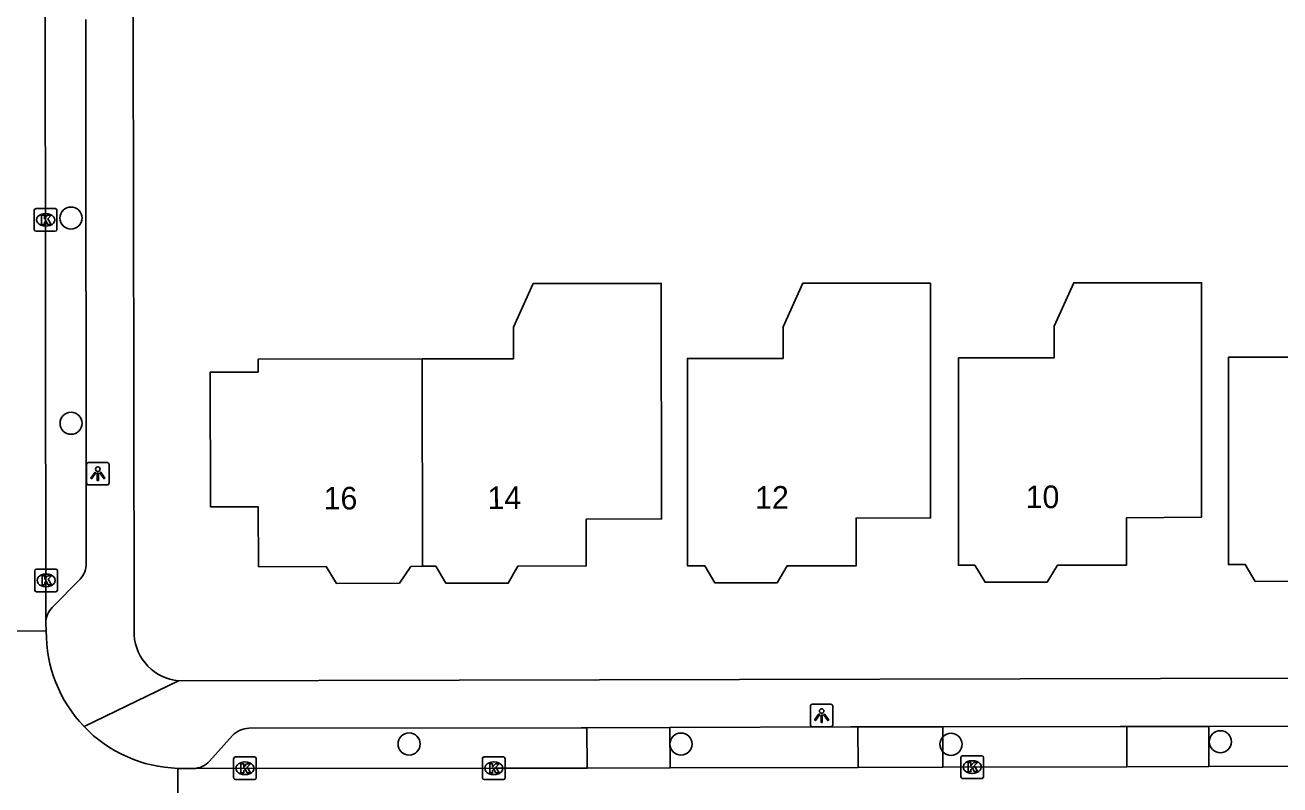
# Model space of a CAD drawing. Extents: x 160457 to 162082, y 388340 to 389736.
# Drawn here: x 160885.8 to 160941.2, y 388385.9 to 388419.4 of the extents above; entities that cross this region are included whole.
import ezdxf

# ---------------------------------------------------------------- set-up
doc = ezdxf.new("R2010")
doc.units = 0
for name, color, linetype in [('IMGEO_Boom', 7, 'Continuous'), ('IMGEO_Kolk', 7, 'Continuous'), ('IMGEO_Lichtpunt', 7, 'Continuous'), ('IMGEO_Muur', 7, 'Continuous'), ('IMGEO_Pand', 7, 'Continuous'), ('IMGEO_Pand_nummerreeks', 7, 'Continuous'), ('IMGEO_Parkeervlak_open', 7, 'Continuous'), ('IMGEO_Rijbaan_lokaal_open', 7, 'Continuous'), ('IMGEO_Voetpad_open', 7, 'Continuous')]:
    doc.layers.add(name, color=color, linetype=linetype)

msp = doc.modelspace()

# ---------------------------------------------------------------- linework, layer by layer
at = {"layer": 'IMGEO_Boom'}
for centre in [(160887.795, 388410.918), (160887.8, 388401.854), (160902.741, 388387.683), (160914.754, 388387.678), (160926.69, 388387.669), (160938.595, 388387.781)]:
    msp.add_circle(centre, 0.489, dxfattribs=at)
at = {"layer": 'IMGEO_Kolk'}
for p, q in [((160886.174, 388410.414), (160886.174, 388411.266)), ((160886.249, 388411.34), (160887.101, 388411.34)), ((160887.175, 388411.266), (160887.175, 388410.414)), ((160886.662, 388411.12), (160886.687, 388411.12)), ((160887.101, 388410.34), (160886.249, 388410.34)), ((160886.685, 388410.56), (160886.66, 388410.56)), ((160886.196, 388394.486), (160886.196, 388395.338)), ((160886.271, 388395.412), (160887.123, 388395.412)), ((160886.684, 388395.192), (160886.709, 388395.192)), ((160887.197, 388395.338), (160887.197, 388394.486)), ((160886.707, 388394.632), (160886.682, 388394.632)), ((160887.123, 388394.412), (160886.271, 388394.412)), ((160894.985, 388386.185), (160894.985, 388387.037)), ((160895.06, 388387.111), (160895.912, 388387.111)), ((160895.473, 388386.891), (160895.498, 388386.891)), ((160895.986, 388387.037), (160895.986, 388386.185)), ((160905.981, 388386.186), (160905.981, 388387.038)), ((160906.056, 388387.112), (160906.908, 388387.112)), ((160906.469, 388386.892), (160906.494, 388386.892)), ((160906.982, 388387.038), (160906.982, 388386.186)), ((160927.126, 388386.239), (160927.126, 388387.091)), ((160927.201, 388387.165), (160928.053, 388387.165)), ((160927.614, 388386.945), (160927.639, 388386.945)), ((160928.127, 388387.091), (160928.127, 388386.239)), ((160895.496, 388386.331), (160895.471, 388386.331)), ((160906.492, 388386.332), (160906.467, 388386.332)), ((160927.637, 388386.385), (160927.612, 388386.385)), ((160895.912, 388386.111), (160895.06, 388386.111)), ((160906.908, 388386.112), (160906.056, 388386.112)), ((160928.053, 388386.165), (160927.201, 388386.165))]:
    msp.add_line(p, q, dxfattribs=at)
for points in [[(160886.174, 388410.414), (160886.174, 388411.266)], [(160886.249, 388411.34), (160887.101, 388411.34)], [(160887.175, 388411.266), (160887.175, 388410.414)], [(160886.495, 388411.04), (160886.618, 388411.04), (160886.618, 388410.889), (160886.748, 388411.04), (160886.912, 388411.04), (160886.766, 388410.889), (160886.919, 388410.64), (160886.767, 388410.64), (160886.682, 388410.804), (160886.618, 388410.737), (160886.618, 388410.64), (160886.495, 388410.64), (160886.495, 388411.04)], [(160887.101, 388410.34), (160886.249, 388410.34)], [(160886.196, 388394.486), (160886.196, 388395.338)], [(160886.271, 388395.412), (160887.123, 388395.412)], [(160887.197, 388395.338), (160887.197, 388394.486)], [(160886.517, 388395.112), (160886.64, 388395.112), (160886.64, 388394.961), (160886.77, 388395.112), (160886.934, 388395.112), (160886.788, 388394.961), (160886.941, 388394.712), (160886.789, 388394.712), (160886.704, 388394.876), (160886.64, 388394.809), (160886.64, 388394.712), (160886.517, 388394.712), (160886.517, 388395.112)], [(160887.123, 388394.412), (160886.271, 388394.412)], [(160894.985, 388386.185), (160894.985, 388387.037)], [(160895.06, 388387.111), (160895.912, 388387.111)], [(160895.986, 388387.037), (160895.986, 388386.185)], [(160905.981, 388386.186), (160905.981, 388387.038)], [(160906.056, 388387.112), (160906.908, 388387.112)], [(160906.982, 388387.038), (160906.982, 388386.186)], [(160927.126, 388386.239), (160927.126, 388387.091)], [(160927.201, 388387.165), (160928.053, 388387.165)], [(160927.447, 388386.865), (160927.57, 388386.865), (160927.57, 388386.714), (160927.7, 388386.865), (160927.864, 388386.865), (160927.718, 388386.714), (160927.871, 388386.465), (160927.719, 388386.465), (160927.634, 388386.629), (160927.57, 388386.562), (160927.57, 388386.465), (160927.447, 388386.465), (160927.447, 388386.865)], [(160928.127, 388387.091), (160928.127, 388386.239)], [(160895.306, 388386.811), (160895.429, 388386.811), (160895.429, 388386.66), (160895.559, 388386.811), (160895.723, 388386.811), (160895.577, 388386.66), (160895.73, 388386.411), (160895.578, 388386.411), (160895.493, 388386.575), (160895.429, 388386.508), (160895.429, 388386.411), (160895.306, 388386.411), (160895.306, 388386.811)], [(160906.302, 388386.812), (160906.425, 388386.812), (160906.425, 388386.661), (160906.555, 388386.812), (160906.719, 388386.812), (160906.573, 388386.661), (160906.726, 388386.412), (160906.574, 388386.412), (160906.489, 388386.576), (160906.425, 388386.509), (160906.425, 388386.412), (160906.302, 388386.412), (160906.302, 388386.812)], [(160895.912, 388386.111), (160895.06, 388386.111)], [(160906.908, 388386.112), (160906.056, 388386.112)], [(160928.053, 388386.165), (160927.201, 388386.165)]]:
    msp.add_lwpolyline(points, dxfattribs=at)
for centre, start, end in [((160886.251, 388411.264), 91.552, 178.448), ((160886.251, 388411.264), 91.552, 178.448), ((160887.099, 388411.264), 1.552, 88.448), ((160887.099, 388411.264), 1.552, 88.448), ((160886.251, 388410.416), 181.552, 268.448), ((160886.251, 388410.416), 181.552, 268.448), ((160887.099, 388410.416), 271.552, 358.448), ((160887.099, 388410.416), 271.552, 358.448), ((160886.273, 388395.336), 91.552, 178.448), ((160886.273, 388395.336), 91.552, 178.448), ((160887.121, 388395.336), 1.552, 88.448), ((160887.121, 388395.336), 1.552, 88.448), ((160886.273, 388394.488), 181.552, 268.448), ((160886.273, 388394.488), 181.552, 268.448), ((160887.121, 388394.488), 271.552, 358.448), ((160887.121, 388394.488), 271.552, 358.448), ((160895.062, 388387.035), 91.552, 178.448), ((160895.062, 388387.035), 91.552, 178.448), ((160895.91, 388387.035), 1.552, 88.448), ((160895.91, 388387.035), 1.552, 88.448), ((160906.058, 388387.036), 91.552, 178.448), ((160906.058, 388387.036), 91.552, 178.448), ((160906.906, 388387.036), 1.552, 88.448), ((160906.906, 388387.036), 1.552, 88.448), ((160927.203, 388387.089), 91.552, 178.448), ((160927.203, 388387.089), 91.552, 178.448), ((160928.051, 388387.089), 1.552, 88.448), ((160928.051, 388387.089), 1.552, 88.448), ((160895.062, 388386.187), 181.552, 268.448), ((160895.062, 388386.187), 181.552, 268.448), ((160895.91, 388386.187), 271.552, 358.448), ((160895.91, 388386.187), 271.552, 358.448), ((160906.058, 388386.188), 181.552, 268.448), ((160906.058, 388386.188), 181.552, 268.448), ((160906.906, 388386.188), 271.552, 358.448), ((160906.906, 388386.188), 271.552, 358.448), ((160927.203, 388386.241), 181.552, 268.448), ((160927.203, 388386.241), 181.552, 268.448), ((160928.051, 388386.241), 271.552, 358.448), ((160928.051, 388386.241), 271.552, 358.448)]:
    msp.add_arc(centre, 0.0765, start, end, dxfattribs=at)
for centre, major_axis, ratio, start_param, end_param in [((160886.661, 388410.84), (-0.387, 0.002), 0.722429, 4.712389, 7.853982), ((160886.686, 388410.84), (-0.39, 0.002), 0.717154, 1.570796, 4.712389), ((160886.683, 388394.912), (-0.387, 0.002), 0.722429, 4.712389, 7.853982), ((160886.708, 388394.912), (-0.39, 0.002), 0.717154, 1.570796, 4.712389), ((160895.472, 388386.611), (-0.387, 0.002), 0.722429, 4.712389, 7.853982), ((160895.497, 388386.611), (-0.39, 0.002), 0.717154, 1.570796, 4.712389), ((160906.468, 388386.612), (-0.387, 0.002), 0.722429, 4.712389, 7.853982), ((160906.493, 388386.612), (-0.39, 0.002), 0.717154, 1.570796, 4.712389), ((160927.613, 388386.665), (-0.387, 0.002), 0.722429, 4.712389, 7.853982), ((160927.638, 388386.665), (-0.39, 0.002), 0.717154, 1.570796, 4.712389)]:
    msp.add_ellipse(centre, major_axis=major_axis, ratio=ratio, start_param=start_param, end_param=end_param, dxfattribs=at)
at = {"layer": 'IMGEO_Lichtpunt'}
for p, q in [((160888.483, 388400.029), (160888.483, 388399.222)), ((160888.483, 388400.029), (160888.483, 388399.222)), ((160889.385, 388400.124), (160888.577, 388400.124)), ((160889.385, 388400.124), (160888.577, 388400.124)), ((160889.479, 388399.222), (160889.479, 388400.029)), ((160889.479, 388399.222), (160889.479, 388400.029)), ((160888.577, 388399.128), (160889.385, 388399.128)), ((160888.577, 388399.128), (160889.385, 388399.128)), ((160920.473, 388389.345), (160920.473, 388388.538)), ((160920.473, 388389.345), (160920.473, 388388.538)), ((160921.375, 388389.44), (160920.567, 388389.44)), ((160921.375, 388389.44), (160920.567, 388389.44)), ((160921.469, 388388.538), (160921.469, 388389.345)), ((160921.469, 388388.538), (160921.469, 388389.345)), ((160920.567, 388388.444), (160921.375, 388388.444)), ((160920.567, 388388.444), (160921.375, 388388.444))]:
    msp.add_line(p, q, dxfattribs=at)
for points in [[(160888.857, 388399.693), (160888.896, 388399.665), (160888.708, 388399.403), (160888.67, 388399.43), (160888.857, 388399.693)], [(160888.959, 388399.645), (160889.006, 388399.645), (160889.006, 388399.323), (160888.959, 388399.323), (160888.959, 388399.645)], [(160889.069, 388399.665), (160889.107, 388399.692), (160889.294, 388399.43), (160889.255, 388399.402), (160889.069, 388399.665)], [(160920.847, 388389.009), (160920.886, 388388.981), (160920.698, 388388.719), (160920.66, 388388.746), (160920.847, 388389.009)], [(160920.949, 388388.961), (160920.996, 388388.961), (160920.996, 388388.639), (160920.949, 388388.639), (160920.949, 388388.961)], [(160921.059, 388388.981), (160921.097, 388389.008), (160921.284, 388388.746), (160921.245, 388388.718), (160921.059, 388388.981)]]:
    msp.add_lwpolyline(points, dxfattribs=at)
for centre in [(160888.982, 388399.827), (160920.972, 388389.143)]:
    msp.add_circle(centre, 0.0994, dxfattribs=at)
for centre, start, end in [((160888.577, 388400.029), 90, 180), ((160888.577, 388400.029), 90, 180), ((160889.385, 388400.029), 0, 90), ((160889.385, 388400.029), 0, 90), ((160888.577, 388399.222), 180, 270), ((160888.577, 388399.222), 180, 270), ((160889.385, 388399.222), 270, 0), ((160889.385, 388399.222), 270, 360), ((160920.567, 388389.345), 90, 180), ((160920.567, 388389.345), 90, 180), ((160921.375, 388389.345), 0, 90), ((160921.375, 388389.345), 0, 90), ((160920.567, 388388.538), 180, 270), ((160920.567, 388388.538), 180, 270), ((160921.375, 388388.538), 270, 0), ((160921.375, 388388.538), 270, 360)]:
    msp.add_arc(centre, 0.0946, start, end, dxfattribs=at)
at = {"layer": 'IMGEO_Muur'}
msp.add_lwpolyline([(160890.549, 388419.201), (160890.57, 388403.481)], dxfattribs=at)
at = {"layer": 'IMGEO_Pand'}
for points in [[(160949.701, 388402.733), (160949.702, 388397.733), (160946.401, 388397.726), (160946.39, 388395.626), (160943.35, 388395.619), (160942.893, 388394.87), (160940.133, 388394.863), (160939.691, 388395.611), (160938.951, 388395.609), (160938.95, 388400.609), (160938.95, 388404.769), (160943.18, 388404.77), (160943.18, 388406.17), (160945.451, 388413.996), (160949.699, 388413.997), (160949.7, 388408.091), (160949.701, 388402.733)], [(160903.315, 388404.696), (160907.355, 388404.703), (160907.353, 388406.103), (160908.22, 388408.025), (160913.88, 388408.034), (160913.898, 388397.627), (160910.558, 388397.614), (160910.57, 388395.552), (160907.551, 388395.544), (160907.123, 388394.795), (160904.363, 388394.788), (160903.922, 388395.535), (160903.332, 388395.533)], [(160925.787, 388408.039), (160925.788, 388402.672), (160925.789, 388397.672), (160922.496, 388397.661), (160922.502, 388395.558), (160919.453, 388395.558), (160919.004, 388394.809), (160916.244, 388394.809), (160915.804, 388395.557), (160915.038, 388395.557), (160915.037, 388400.557), (160915.037, 388404.717), (160919.267, 388404.718), (160919.267, 388406.118), (160920.137, 388408.039), (160925.787, 388408.039)], [(160937.764, 388402.708), (160937.765, 388397.708), (160934.452, 388397.676), (160934.441, 388395.591), (160931.401, 388395.585), (160930.944, 388394.836), (160928.194, 388394.831), (160927.742, 388395.579), (160927.014, 388395.577), (160927.013, 388400.577), (160927.013, 388404.737), (160931.243, 388404.738), (160931.243, 388406.138), (160932.113, 388408.059), (160937.763, 388408.059), (160937.764, 388402.708)], [(160903.332, 388395.533), (160902.821, 388395.532), (160902.313, 388394.783), (160899.523, 388394.776), (160899.071, 388395.523), (160896.084, 388395.516), (160896.069, 388398.16), (160893.955, 388398.168), (160893.945, 388404.109), (160896.065, 388404.113), (160896.065, 388404.683), (160903.315, 388404.696)], [(160903.332, 388395.533), (160903.315, 388404.696)]]:
    msp.add_lwpolyline(points, dxfattribs=at)
at = {"layer": 'IMGEO_Parkeervlak_open'}
for points in [[(160910.602, 388386.62), (160910.598, 388388.401)], [(160914.266, 388388.412), (160914.27, 388386.628)], [(160922.582, 388386.647), (160922.578, 388388.436)], [(160926.331, 388388.437), (160926.335, 388386.656)], [(160934.467, 388386.674), (160934.463, 388388.451)], [(160938.087, 388388.46), (160938.091, 388386.682)]]:
    msp.add_lwpolyline(points, dxfattribs=at)
at = {"layer": 'IMGEO_Rijbaan_lokaal_open'}
for points in [[(160886.627, 388449.187), (160886.684, 388393.036)], [(160886.684, 388393.036), (160886.705, 388392.675)], [(160886.705, 388392.675), (160882.368, 388392.688)], [(160893.201, 388386.594), (160892.777, 388386.603), (160892.518, 388386.606)], [(160892.537, 388382.121), (160892.518, 388386.606)], [(160893.201, 388386.594), (160906.478, 388386.611), (160910.602, 388386.62)], [(160910.602, 388386.62), (160914.27, 388386.628)], [(160914.27, 388386.628), (160922.582, 388386.647)], [(160922.582, 388386.647), (160926.335, 388386.656)], [(160926.335, 388386.656), (160934.467, 388386.674)], [(160934.467, 388386.674), (160938.091, 388386.682)], [(160938.091, 388386.682), (160946.521, 388386.701)]]:
    msp.add_lwpolyline(points, dxfattribs=at)
for centre, radius, start, end in [((160892.705, 388392.605), 6.001, 179.3313, 223.7698), ((160892.708, 388392.608), 6.005, 223.7685, 268.1835)]:
    msp.add_arc(centre, radius, start, end, dxfattribs=at)
at = {"layer": 'IMGEO_Voetpad_open'}
for points in [[(160890.507, 388449.394), (160890.524, 388436.913), (160890.542, 388423.425), (160890.549, 388419.201), (160890.57, 388403.481), (160890.584, 388392.502)], [(160888.469, 388395.676), (160888.454, 388419.688)], [(160886.966, 388393.715), (160888.198, 388394.972)], [(160892.553, 388390.467), (160985.556, 388390.695), (161000.936, 388390.733), (161010.95, 388390.757)], [(160888.372, 388388.454), (160892.553, 388390.467)], [(160894.939, 388388.065), (160893.922, 388386.917)], [(160910.598, 388388.401), (160910.347, 388388.4), (160895.659, 388388.377)], [(160914.266, 388388.412), (160910.598, 388388.401)], [(160922.578, 388388.436), (160922.259, 388388.436), (160914.266, 388388.412)], [(160926.331, 388388.437), (160922.578, 388388.436)], [(160934.463, 388388.451), (160934.166, 388388.45), (160926.331, 388388.437)], [(160938.087, 388388.46), (160934.463, 388388.451)], [(160946.517, 388388.481), (160946.081, 388388.48), (160938.087, 388388.46)]]:
    msp.add_lwpolyline(points, dxfattribs=at)
for centre, radius, start, end in [((160887.505, 388395.643), 0.965, 315.9322, 1.9601), ((160887.677, 388393.022), 0.993, 135.7107, 179.1814), ((160892.767, 388392.645), 2.188, 183.7361, 264.3752), ((160895.704, 388387.287), 1.091, 92.3469, 134.5105), ((160893.146, 388387.683), 1.09, 272.8914, 315.3723)]:
    msp.add_arc(centre, radius, start, end, dxfattribs=at)

# ---------------------------------------------------------------- texts
at = {"layer": 'IMGEO_Pand_nummerreeks'}
for s, rotation, p in [('16', 0.1424, (160898.964, 388398.043)), ('14', 0.1424, (160906.207, 388398.061)), ('12', 0.0077, (160918.032, 388398.077)), ('10', 0.108, (160929.991, 388398.102))]:
    msp.add_text(s, height=1, rotation=rotation, dxfattribs=at).set_placement(p)

doc.saveas('drawing.dxf')
